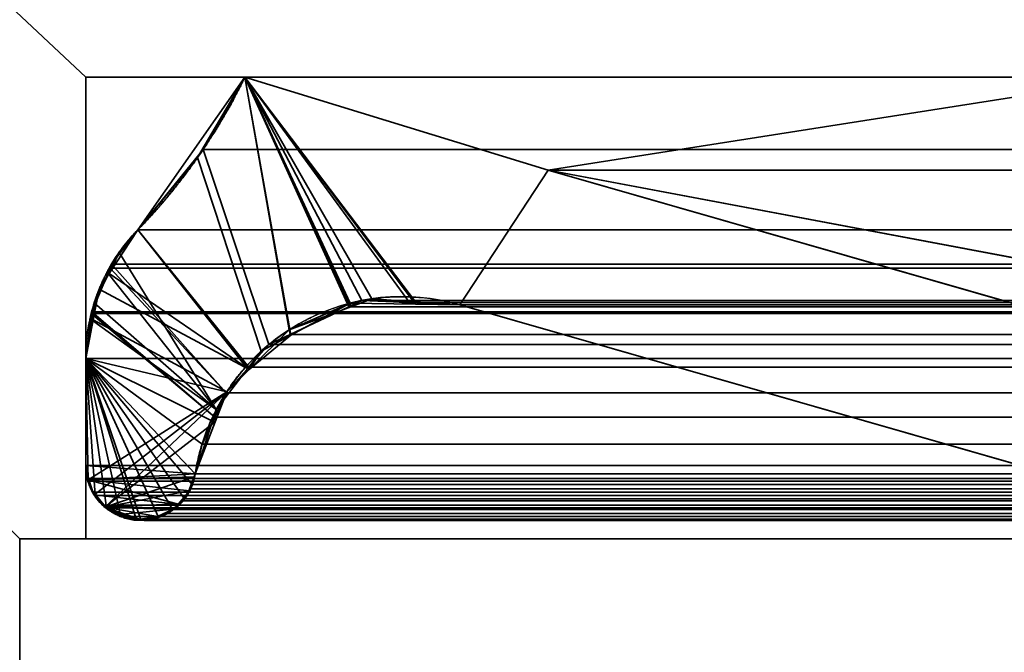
# Model space of a CAD drawing. Header units: millimetres. Extents: x -625 to 3625, y -115 to 71.
# Tile 366 of 656: x 1012.25 to 1015.98, y 2.82 to 5.22. Entities that reach past the tile are written whole.
import ezdxf

# ---------------------------------------------------------------- set-up
doc = ezdxf.new("R2010")
doc.units = ezdxf.units.MM
doc.layers.add('152', color=7, linetype='Continuous', true_color=0xffffff)

# ---------------------------------------------------------------- blocks, each defined once
blk = doc.blocks.new('UG_SURFACE_002')
at = {"layer": '152', "color": 252, "linetype": 'Continuous', "lineweight": 35}
for points in [[(2200, -31, 2234.9999), (2200, 69, 2234.9999), (800, 69, 2234.9999), (800, -31, 2234.9999)], [(950, -31, 2085), (950, 69, 2085), (2050, 69, 2085), (2050, -31, 2085)]]:
    blk.add_3dface(points, dxfattribs=at)
blk = doc.blocks.new('UG_SURFACE_086')
at = {"layer": '152', "color": 46, "linetype": 'Continuous', "lineweight": 35}
for points in [[(1012.924, 4.6946, 2020.576), (1013.1036, 5, -5), (1012.6982, 4.4215, -5)], [(1012.6982, 4.4215, -5), (1013.1036, 5, -5), (1013.2716, 4.0426, -5), (1013.1193, 3.8917, -5)], [(1012.924, 4.6946, 2020.576), (1013.1036, 5, 2020.3965), (1013.1036, 5, -5)], [(1013.1036, 5, 2020.3965), (1012.924, 4.6946, 2020.576), (1013.1646, 3.9606, 2020.3354), (1013.2773, 4.0214, 2020.2227)], [(1013.1036, 5, 2020.3965), (1016.5, 5, 2017), (1016.5, 5, -5), (1013.1036, 5, -5)], [(1013.1036, 5, -5), (1014.2531, 4.6468, -5), (1013.9177, 4.1368, -5), (1013.7492, 4.1481, -5)], [(1013.1036, 5, -5), (1013.5845, 4.1592, -5), (1013.505, 4.1295, -5)], [(1013.7492, 4.1481, -5), (1013.5845, 4.1592, -5), (1013.1036, 5, -5)], [(1013.505, 4.1295, -5), (1013.2716, 4.0426, -5), (1013.1036, 5, -5)], [(1014.2531, 4.6468, -5), (1013.1036, 5, -5), (1016.5, 5, -5)], [(1013.1036, 5, 2020.3965), (1013.5016, 4.1426, 2019.9983), (1013.7503, 4.1391, 2019.7496)], [(1013.7503, 4.1391, 2019.7496), (1013.9177, 4.1368, 2019.5823), (1014.2531, 4.6468, 2019.2468), (1013.1036, 5, 2020.3965)], [(1013.2773, 4.0214, 2020.2227), (1013.5003, 4.1419, 2019.9997), (1013.1036, 5, 2020.3965)], [(1013.5003, 4.1419, 2019.9997), (1013.5016, 4.1426, 2019.9983), (1013.1036, 5, 2020.3965)], [(1016.5, 5, 2017), (1013.1036, 5, 2020.3965), (1014.2531, 4.6468, 2019.2468)], [(1016.5, 5, -5), (1019.5708, 4.15, -5), (1016.892, 4.15, -5), (1014.2531, 4.6468, -5)], [(1014.2531, 4.6468, 2019.2468), (1016.892, 4.15, 2016.608), (1019.5708, 4.15, 2013.9291), (1016.5, 5, 2017)], [(1012.6982, 4.4215, -5), (1012.6982, 4.4215, 2020.8018), (1012.924, 4.6946, 2020.576)], [(1013.1136, 3.8944, 2020.3862), (1013.1646, 3.9606, 2020.3354), (1012.924, 4.6946, 2020.576), (1012.6982, 4.4215, 2020.8018)], [(1018.1482, 2.9237, -5), (1013.9177, 4.1368, -5), (1014.2531, 4.6468, -5), (1018.3088, 3.4839, -5)], [(1018.3088, 3.4839, 2015.1913), (1014.2531, 4.6468, 2019.2468), (1013.9177, 4.1368, 2019.5823), (1018.1482, 2.9237, 2015.3518)], [(1014.2531, 4.6468, -5), (1016.892, 4.15, -5), (1016.892, 4.15, 2016.608), (1014.2531, 4.6468, 2019.2468)], [(1018.3088, 3.4839, -5), (1014.2531, 4.6468, -5), (1014.2531, 4.6468, 2019.2468), (1018.3088, 3.4839, 2015.1913)], [(1012.5896, 4.2551, -5), (1012.6265, 4.3349, 2020.8733), (1012.6982, 4.4215, 2020.8018)], [(1012.6982, 4.4215, 2020.8018), (1012.6982, 4.4215, -5), (1012.5896, 4.2551, -5)], [(1012.5896, 4.2551, -5), (1012.6982, 4.4215, -5), (1013.1193, 3.8917, -5)], [(1012.995, 3.7402, 2020.505), (1013.1136, 3.8944, 2020.3862), (1012.6982, 4.4215, 2020.8018), (1012.6265, 4.3349, 2020.8733)], [(1012.5896, 4.2551, -5), (1012.5871, 4.2547, 2020.9129), (1012.6265, 4.3349, 2020.8733)], [(1012.6265, 4.3349, 2020.8733), (1012.5871, 4.2547, 2020.9129), (1012.995, 3.7402, 2020.505)], [(1012.5514, 4.1966, -5), (1012.5325, 4.1439, 2020.9675), (1012.5871, 4.2547, 2020.9129)], [(1012.5871, 4.2547, 2020.9129), (1012.5325, 4.1439, 2020.9675), (1012.995, 3.7402, 2020.505)], [(1012.5871, 4.2547, 2020.9129), (1012.5896, 4.2551, -5), (1012.5514, 4.1966, -5)], [(1012.5514, 4.1966, -5), (1012.5896, 4.2551, -5), (1013.1193, 3.8917, -5)], [(1012.5325, 4.1439, 2020.9675), (1012.5514, 4.1966, -5), (1012.5287, 4.08, -5)], [(1013.1193, 3.8917, -5), (1013.0345, 3.8076, -5), (1012.5287, 4.08, -5), (1012.5514, 4.1966, -5)], [(1012.5287, 4.08, -5), (1012.5227, 4.0804, 2020.9773), (1012.5325, 4.1439, 2020.9675)], [(1012.995, 3.7402, 2020.505), (1012.5325, 4.1439, 2020.9675), (1012.5227, 4.0804, 2020.9773)], [(1013.2716, 4.0426, -5), (1013.505, 4.1295, -5), (1013.5003, 4.1419, 2019.9997)], [(1013.5003, 4.1419, 2019.9997), (1013.2773, 4.0214, 2020.2227), (1013.2716, 4.0426, -5)], [(1013.5016, 4.1426, 2019.9983), (1013.5003, 4.1419, 2019.9997), (1013.505, 4.1295, -5)], [(1013.505, 4.1295, -5), (1013.5845, 4.1592, -5), (1013.5016, 4.1426, 2019.9983)], [(1013.7503, 4.1391, 2019.7496), (1013.5016, 4.1426, 2019.9983), (1013.5845, 4.1592, -5)], [(1013.5845, 4.1592, -5), (1013.7492, 4.1481, -5), (1013.7503, 4.1391, 2019.7496)], [(1013.7492, 4.1481, -5), (1013.9177, 4.1368, -5), (1013.9177, 4.1368, 2019.5823)], [(1013.9177, 4.1368, 2019.5823), (1013.7503, 4.1391, 2019.7496), (1013.7492, 4.1481, -5)], [(1013.9177, 4.1368, -5), (1018.1482, 2.9237, -5), (1018.1482, 2.9237, 2015.3518), (1013.9177, 4.1368, 2019.5823)], [(1012.5, 3.933, -5), (1012.5, 3.933, 2020.9999), (1012.5227, 4.0804, 2020.9773)], [(1012.5227, 4.0804, 2020.9773), (1012.5287, 4.08, -5), (1012.5, 3.933, -5)], [(1012.5227, 4.0804, 2020.9773), (1012.5, 3.933, 2020.9999), (1012.9805, 3.6958, 2020.5195), (1012.995, 3.7402, 2020.505)], [(1012.5, 3.933, -5), (1012.5287, 4.08, -5), (1013.0345, 3.8076, -5)], [(1013.1193, 3.8917, -5), (1013.2716, 4.0426, -5), (1013.2773, 4.0214, 2020.2227)], [(1013.2773, 4.0214, 2020.2227), (1013.1646, 3.9606, 2020.3354), (1013.1193, 3.8917, -5)], [(1013.1646, 3.9606, 2020.3354), (1013.1136, 3.8944, 2020.3862), (1013.1193, 3.8917, -5)], [(1012.5, 3.933, -5), (1012.5, 3.5278, -5), (1012.5, 3.5278, 2020.9999), (1012.5, 3.933, 2020.9999)], [(1013.0345, 3.8076, -5), (1012.5116, 3.4742, -5), (1012.5, 3.5278, -5), (1012.5, 3.933, -5)], [(1012.9149, 3.4958, 2020.5851), (1012.5, 3.933, 2020.9999), (1012.5, 3.5278, 2020.9999)], [(1012.5, 3.933, 2020.9999), (1012.9149, 3.4958, 2020.5851), (1012.9805, 3.6958, 2020.5195)], [(1013.1136, 3.8944, 2020.3862), (1012.995, 3.7402, 2020.505), (1013.0345, 3.8076, -5)], [(1013.0345, 3.8076, -5), (1013.1193, 3.8917, -5), (1013.1136, 3.8944, 2020.3862)], [(1013.0345, 3.8076, -5), (1012.5355, 3.4189, -5), (1012.5188, 3.4414, -5), (1012.5116, 3.4742, -5)], [(1013.0345, 3.8076, -5), (1012.5732, 3.3696, -5), (1012.5716, 3.3705, -5), (1012.5355, 3.4189, -5)], [(1012.5732, 3.3696, -5), (1013.0345, 3.8076, -5), (1012.9907, 3.6934, -5)], [(1012.9907, 3.6934, -5), (1013.0345, 3.8076, -5), (1012.995, 3.7402, 2020.505)], [(1012.995, 3.7402, 2020.505), (1012.9805, 3.6958, 2020.5195), (1012.9907, 3.6934, -5)], [(1012.9149, 3.4958, -5), (1012.9907, 3.6934, -5), (1012.9805, 3.6958, 2020.5195)], [(1012.9805, 3.6958, 2020.5195), (1012.9149, 3.4958, 2020.5851), (1012.9149, 3.4958, -5)], [(1012.5732, 3.3696, -5), (1012.9907, 3.6934, -5), (1012.9149, 3.4958, -5), (1012.911, 3.4854, -5)], [(1012.5, 3.5278, -5), (1012.5116, 3.4742, -5), (1012.5082, 3.474, 2020.9918)], [(1012.5082, 3.474, 2020.9918), (1012.5054, 3.4808, 2020.9947), (1012.5, 3.5278, -5)], [(1012.5054, 3.4808, 2020.9947), (1012.5, 3.5278, 2020.9999), (1012.5, 3.5278, -5)], [(1012.5, 3.5278, 2020.9999), (1012.5054, 3.4808, 2020.9947), (1012.5082, 3.474, 2020.9918), (1012.9149, 3.4958, 2020.5851)], [(1012.9116, 3.4855, 2020.5884), (1012.9149, 3.4958, 2020.5851), (1012.5082, 3.474, 2020.9918)], [(1012.8936, 3.4312, 2020.6065), (1012.8942, 3.432, 2020.6058), (1012.9116, 3.4855, 2020.5884), (1012.5082, 3.474, 2020.9918)], [(1012.5302, 3.4196, 2020.9699), (1012.5082, 3.474, 2020.9918), (1012.5116, 3.4742, -5)], [(1012.5082, 3.474, 2020.9918), (1012.8551, 3.3805, 2020.6449), (1012.8936, 3.4312, 2020.6065)], [(1012.8551, 3.3805, 2020.6449), (1012.5082, 3.474, 2020.9918), (1012.5302, 3.4196, 2020.9699), (1012.5325, 3.4171, 2020.9675)], [(1012.5116, 3.4742, -5), (1012.5188, 3.4414, -5), (1012.5302, 3.4196, 2020.9699)], [(1012.911, 3.4854, -5), (1012.8905, 3.4323, -5), (1012.5732, 3.3696, -5)], [(1012.8905, 3.4323, -5), (1012.911, 3.4854, -5), (1012.9116, 3.4855, 2020.5884)], [(1012.9116, 3.4855, 2020.5884), (1012.8942, 3.432, 2020.6058), (1012.8905, 3.4323, -5)], [(1012.911, 3.4854, -5), (1012.9149, 3.4958, -5), (1012.9149, 3.4958, 2020.5851)], [(1012.9149, 3.4958, 2020.5851), (1012.9116, 3.4855, 2020.5884), (1012.911, 3.4854, -5)], [(1012.5188, 3.4414, -5), (1012.5355, 3.4189, -5), (1012.5325, 3.4171, 2020.9675)], [(1012.5325, 3.4171, 2020.9675), (1012.5302, 3.4196, 2020.9699), (1012.5188, 3.4414, -5)], [(1012.5744, 3.3719, 2020.9255), (1012.5325, 3.4171, 2020.9675), (1012.5355, 3.4189, -5)], [(1012.5325, 3.4171, 2020.9675), (1012.5744, 3.3719, 2020.9255), (1012.8551, 3.3805, 2020.6449)], [(1012.5355, 3.4189, -5), (1012.5716, 3.3705, -5), (1012.5744, 3.3719, 2020.9255)], [(1012.5732, 3.3696, -5), (1012.8905, 3.4323, -5), (1012.8832, 3.4133, -5), (1012.8523, 3.383, -5)], [(1012.8523, 3.383, -5), (1012.8832, 3.4133, -5), (1012.8936, 3.4312, 2020.6065)], [(1012.8936, 3.4312, 2020.6065), (1012.8551, 3.3805, 2020.6449), (1012.8523, 3.383, -5)], [(1012.8832, 3.4133, -5), (1012.8905, 3.4323, -5), (1012.8936, 3.4312, 2020.6065)], [(1012.8942, 3.432, 2020.6058), (1012.8936, 3.4312, 2020.6065), (1012.8905, 3.4323, -5)], [(1012.5716, 3.3705, -5), (1012.5732, 3.3696, -5), (1012.5744, 3.3719, 2020.9255)], [(1012.5732, 3.3696, -5), (1012.8523, 3.383, -5), (1012.8303, 3.3613, -5)], [(1012.5872, 3.3581, 2020.9129), (1012.5744, 3.3719, 2020.9255), (1012.5732, 3.3696, -5)], [(1012.5732, 3.3696, -5), (1012.6281, 3.3393, -5), (1012.6275, 3.3424, 2020.8726)], [(1012.6275, 3.3424, 2020.8726), (1012.5872, 3.3581, 2020.9129), (1012.5732, 3.3696, -5)], [(1012.5732, 3.3696, -5), (1012.7077, 3.3233, -5), (1012.6882, 3.3248, -5)], [(1012.5732, 3.3696, -5), (1012.7726, 3.334, -5), (1012.737, 3.321, -5), (1012.7077, 3.3233, -5)], [(1012.5732, 3.3696, -5), (1012.8303, 3.3613, -5), (1012.8201, 3.3513, -5), (1012.7726, 3.334, -5)], [(1012.6281, 3.3393, -5), (1012.5732, 3.3696, -5), (1012.6882, 3.3248, -5)], [(1012.8313, 3.3618, 2020.6687), (1012.8508, 3.3749, 2020.6492), (1012.8551, 3.3805, 2020.6449), (1012.5744, 3.3719, 2020.9255)], [(1012.8313, 3.3618, 2020.6687), (1012.5744, 3.3719, 2020.9255), (1012.5872, 3.3581, 2020.9129), (1012.6275, 3.3424, 2020.8726)], [(1012.707, 3.3243, 2020.793), (1012.7738, 3.3348, 2020.7262), (1012.8313, 3.3618, 2020.6687), (1012.6275, 3.3424, 2020.8726)], [(1012.7726, 3.334, -5), (1012.8201, 3.3513, -5), (1012.8313, 3.3618, 2020.6687)], [(1012.8313, 3.3618, 2020.6687), (1012.7964, 3.3384, 2020.7036), (1012.7726, 3.334, -5)], [(1012.7738, 3.3348, 2020.7262), (1012.7964, 3.3384, 2020.7036), (1012.8313, 3.3618, 2020.6687)], [(1012.8201, 3.3513, -5), (1012.8303, 3.3613, -5), (1012.8313, 3.3618, 2020.6687)], [(1012.8303, 3.3613, -5), (1012.8523, 3.383, -5), (1012.8551, 3.3805, 2020.6449)], [(1012.8551, 3.3805, 2020.6449), (1012.8508, 3.3749, 2020.6492), (1012.8303, 3.3613, -5)], [(1012.8508, 3.3749, 2020.6492), (1012.8313, 3.3618, 2020.6687), (1012.8303, 3.3613, -5)], [(1012.6275, 3.3424, 2020.8726), (1012.6281, 3.3393, -5), (1012.6489, 3.3278, -5)], [(1012.6836, 3.3206, 2020.8163), (1012.6275, 3.3424, 2020.8726), (1012.6489, 3.3278, -5)], [(1012.6275, 3.3424, 2020.8726), (1012.6836, 3.3206, 2020.8163), (1012.6877, 3.3212, 2020.8123)], [(1012.6877, 3.3212, 2020.8123), (1012.707, 3.3243, 2020.793), (1012.6275, 3.3424, 2020.8726)], [(1012.6882, 3.3248, -5), (1012.6489, 3.3278, -5), (1012.6281, 3.3393, -5)], [(1012.6489, 3.3278, -5), (1012.6882, 3.3248, -5), (1012.6877, 3.3212, 2020.8123)], [(1012.6877, 3.3212, 2020.8123), (1012.6836, 3.3206, 2020.8163), (1012.6489, 3.3278, -5)], [(1012.707, 3.3243, 2020.793), (1012.6877, 3.3212, 2020.8123), (1012.6882, 3.3248, -5)], [(1012.6882, 3.3248, -5), (1012.7077, 3.3233, -5), (1012.707, 3.3243, 2020.793)], [(1012.7738, 3.3348, 2020.7262), (1012.707, 3.3243, 2020.793), (1012.737, 3.321, -5)], [(1012.707, 3.3243, 2020.793), (1012.7077, 3.3233, -5), (1012.737, 3.321, -5)], [(1012.737, 3.321, -5), (1012.7726, 3.334, -5), (1012.7738, 3.3348, 2020.7262)], [(1012.7964, 3.3384, 2020.7036), (1012.7738, 3.3348, 2020.7262), (1012.7726, 3.334, -5)]]:
    blk.add_3dface(points, dxfattribs=at)
blk = doc.blocks.new('UG_SURFACE_087')
at = {"layer": '152', "color": 46, "linetype": 'Continuous', "lineweight": 35}
for points in [[(1987.0942, 4.6691, 2020.5941), (1013.1036, 5, 2020.3965), (1012.9453, 4.7256, 2020.5545)], [(1013.2753, 4.0244, 2020.2248), (1013.194, 3.986, 2020.3061), (1012.9453, 4.7256, 2020.5545), (1013.1036, 5, 2020.3965)], [(1987.0942, 4.6691, 2020.5941), (1986.8964, 5, 2020.3965), (1013.1036, 5, 2020.3965)], [(1986.8964, 5, 2020.3965), (1983.5, 5, 2017), (1016.5, 5, 2017), (1013.1036, 5, 2020.3965)], [(1013.1036, 5, 2020.3965), (1014.2531, 4.6468, 2019.2468), (1013.9177, 4.1368, 2019.5823), (1013.7274, 4.145, 2019.7725)], [(1013.1036, 5, 2020.3965), (1013.497, 4.1292, 2020.0031), (1013.2753, 4.0244, 2020.2248)], [(1013.1036, 5, 2020.3965), (1013.5468, 4.1528, 2019.9533), (1013.497, 4.1292, 2020.0031)], [(1013.7274, 4.145, 2019.7725), (1013.5468, 4.1528, 2019.9533), (1013.1036, 5, 2020.3965)], [(1014.2531, 4.6468, 2019.2468), (1013.1036, 5, 2020.3965), (1016.5, 5, 2017)], [(1016.5, 5, 2017), (1019.5708, 4.15, 2013.9291), (1016.892, 4.15, 2016.608), (1014.2531, 4.6468, 2019.2468)], [(1012.9453, 4.7256, 2020.5545), (1012.6982, 4.4215, 2020.8018), (1987.3018, 4.4215, 2020.8018)], [(1012.6982, 4.4215, 2020.8018), (1012.9453, 4.7256, 2020.5545), (1013.194, 3.986, 2020.3061), (1013.1177, 3.9002, 2020.3824)], [(1012.9453, 4.7256, 2020.5545), (1987.3018, 4.4215, 2020.8018), (1987.0942, 4.6691, 2020.5941)], [(1018.1482, 2.9237, 2015.3518), (1013.9177, 4.1368, 2019.5823), (1014.2531, 4.6468, 2019.2468), (1018.3088, 3.4839, 2015.1913)], [(1018.3088, 3.4839, 2015.1913), (1014.2531, 4.6468, 2019.2468), (1985.7469, 4.6468, 2019.2468), (1981.6912, 3.4839, 2015.1913)], [(1014.2531, 4.6468, 2019.2468), (1016.892, 4.15, 2016.608), (1983.108, 4.15, 2016.608), (1985.7469, 4.6468, 2019.2468)], [(1012.6982, 4.4215, 2020.8018), (1012.5982, 4.2908, 2020.9019), (1987.4071, 4.2739, 2020.9072)], [(1013.1177, 3.9002, 2020.3824), (1013.0318, 3.8036, 2020.4682), (1012.5982, 4.2908, 2020.9019), (1012.6982, 4.4215, 2020.8018)], [(1987.4071, 4.2739, 2020.9072), (1987.3018, 4.4215, 2020.8018), (1012.6982, 4.4215, 2020.8018)], [(1012.5982, 4.2908, 2020.9019), (1012.5922, 4.2762, 2020.9079), (1987.4071, 4.2739, 2020.9072)], [(1012.5922, 4.2762, 2020.9079), (1012.5982, 4.2908, 2020.9019), (1013.0318, 3.8036, 2020.4682)], [(1987.4071, 4.2739, 2020.9072), (1012.5922, 4.2762, 2020.9079), (1012.5238, 4.1105, 2020.9763)], [(1013.0318, 3.8036, 2020.4682), (1012.9888, 3.7111, 2020.5112), (1012.5238, 4.1105, 2020.9763), (1012.5922, 4.2762, 2020.9079)], [(1012.5238, 4.1105, 2020.9763), (1987.4247, 4.2492, 2020.9246), (1987.4071, 4.2739, 2020.9072)], [(1012.5238, 4.1105, 2020.9763), (1987.476, 4.1103, 2020.9761), (1987.4247, 4.2492, 2020.9246)], [(1986.4532, 4.1528, 2019.9533), (1013.497, 4.1292, 2020.0031), (1013.5468, 4.1528, 2019.9533)], [(1986.4532, 4.1528, 2019.9533), (1986.503, 4.1292, 2020.0031), (1013.497, 4.1292, 2020.0031)], [(1013.5468, 4.1528, 2019.9533), (1013.7274, 4.145, 2019.7725), (1986.2726, 4.145, 2019.7725), (1986.4532, 4.1528, 2019.9533)], [(1013.9177, 4.1368, 2019.5823), (1986.0823, 4.1368, 2019.5823), (1986.2726, 4.145, 2019.7725), (1013.7274, 4.145, 2019.7725)], [(1012.5213, 4.1045, 2020.9787), (1012.5, 3.933, 2020.9999), (1987.4799, 4.0997, 2020.9799)], [(1012.9888, 3.7111, 2020.5112), (1012.941, 3.6087, 2020.5591), (1012.5, 3.933, 2020.9999), (1012.5213, 4.1045, 2020.9787)], [(1012.5238, 4.1105, 2020.9763), (1012.5213, 4.1045, 2020.9787), (1987.4799, 4.0997, 2020.9799)], [(1012.5213, 4.1045, 2020.9787), (1012.5238, 4.1105, 2020.9763), (1012.9888, 3.7111, 2020.5112)], [(1987.4799, 4.0997, 2020.9799), (1987.476, 4.1103, 2020.9761), (1012.5238, 4.1105, 2020.9763)], [(1013.497, 4.1292, 2020.0031), (1986.503, 4.1292, 2020.0031), (1986.7247, 4.0244, 2020.2248), (1013.2753, 4.0244, 2020.2248)], [(1013.9177, 4.1368, 2019.5823), (1018.1482, 2.9237, 2015.3518), (1981.8518, 2.9237, 2015.3518), (1986.0823, 4.1368, 2019.5823)], [(1012.5, 3.933, 2020.9999), (1987.5, 3.933, 2020.9999), (1987.4799, 4.0997, 2020.9799)], [(1013.194, 3.986, 2020.3061), (1013.2753, 4.0244, 2020.2248), (1986.7247, 4.0244, 2020.2248), (1986.806, 3.986, 2020.3061)], [(1986.8823, 3.9002, 2020.3824), (1013.1177, 3.9002, 2020.3824), (1013.194, 3.986, 2020.3061)], [(1986.806, 3.986, 2020.3061), (1986.8823, 3.9002, 2020.3824), (1013.194, 3.986, 2020.3061)], [(1012.5, 3.933, 2020.9999), (1012.5, 3.5278, 2020.9999), (1987.5, 3.5278, 2020.9999), (1987.5, 3.933, 2020.9999)], [(1012.5, 3.933, 2020.9999), (1012.8739, 3.4019, 2020.6261), (1012.8685, 3.3936, 2020.6316), (1012.8286, 3.3606, 2020.6714)], [(1012.8286, 3.3606, 2020.6714), (1012.8102, 3.3454, 2020.6897), (1012.7745, 3.3349, 2020.7255), (1012.5, 3.933, 2020.9999)], [(1012.5, 3.933, 2020.9999), (1012.5359, 3.414, 2020.9639), (1012.5258, 3.4272, 2020.9742), (1012.5098, 3.4683, 2020.9901)], [(1012.5, 3.933, 2020.9999), (1012.7087, 3.3216, 2020.7913), (1012.6916, 3.3244, 2020.8085)], [(1012.5, 3.933, 2020.9999), (1012.9029, 3.4564, 2020.597), (1012.8976, 3.439, 2020.6025), (1012.8739, 3.4019, 2020.6261)], [(1012.5, 3.933, 2020.9999), (1012.5787, 3.3677, 2020.9212), (1012.5643, 3.3771, 2020.9358), (1012.5359, 3.414, 2020.9639)], [(1012.7745, 3.3349, 2020.7255), (1012.7217, 3.3195, 2020.7784), (1012.7087, 3.3216, 2020.7913), (1012.5, 3.933, 2020.9999)], [(1012.5, 3.933, 2020.9999), (1012.6326, 3.334, 2020.8673), (1012.6303, 3.3343, 2020.8697), (1012.5787, 3.3677, 2020.9212)], [(1012.5, 3.933, 2020.9999), (1012.941, 3.6087, 2020.5591), (1012.9149, 3.4958, 2020.5851), (1012.9029, 3.4564, 2020.597)], [(1012.6916, 3.3244, 2020.8085), (1012.6326, 3.334, 2020.8673), (1012.5, 3.933, 2020.9999)], [(1012.5098, 3.4683, 2020.9901), (1012.506, 3.478, 2020.9939), (1012.5, 3.5278, 2020.9999), (1012.5, 3.933, 2020.9999)], [(1013.0318, 3.8036, 2020.4682), (1013.1177, 3.9002, 2020.3824), (1986.8823, 3.9002, 2020.3824), (1986.9682, 3.8036, 2020.4682)], [(1986.9682, 3.8036, 2020.4682), (1012.9888, 3.7111, 2020.5112), (1013.0318, 3.8036, 2020.4682)], [(1986.9682, 3.8036, 2020.4682), (1987.0112, 3.7111, 2020.5112), (1012.9888, 3.7111, 2020.5112)], [(1012.941, 3.6087, 2020.5591), (1012.9888, 3.7111, 2020.5112), (1987.0112, 3.7111, 2020.5112), (1987.059, 3.6087, 2020.5591)], [(1987.059, 3.6087, 2020.5591), (1012.9149, 3.4958, 2020.5851), (1012.941, 3.6087, 2020.5591)], [(1987.059, 3.6087, 2020.5591), (1987.0851, 3.4958, 2020.5851), (1012.9149, 3.4958, 2020.5851)], [(1987.5, 3.5278, 2020.9999), (1012.5, 3.5278, 2020.9999), (1012.506, 3.478, 2020.9939)], [(1987.494, 3.478, 2020.9939), (1987.5, 3.5278, 2020.9999), (1012.506, 3.478, 2020.9939)], [(1012.506, 3.478, 2020.9939), (1012.5098, 3.4683, 2020.9901), (1987.4902, 3.4683, 2020.9901), (1987.494, 3.478, 2020.9939)], [(1987.0851, 3.4958, 2020.5851), (1987.0971, 3.4564, 2020.597), (1012.9029, 3.4564, 2020.597), (1012.9149, 3.4958, 2020.5851)], [(1987.4742, 3.4272, 2020.9742), (1012.5098, 3.4683, 2020.9901), (1012.5258, 3.4272, 2020.9742)], [(1987.4742, 3.4272, 2020.9742), (1987.4902, 3.4683, 2020.9901), (1012.5098, 3.4683, 2020.9901)], [(1987.1024, 3.439, 2020.6025), (1012.8739, 3.4019, 2020.6261), (1012.8976, 3.439, 2020.6025)], [(1987.1024, 3.439, 2020.6025), (1987.1261, 3.4019, 2020.6261), (1012.8739, 3.4019, 2020.6261)], [(1012.8976, 3.439, 2020.6025), (1987.0971, 3.4564, 2020.597), (1987.1024, 3.439, 2020.6025)], [(1012.8976, 3.439, 2020.6025), (1012.9029, 3.4564, 2020.597), (1987.0971, 3.4564, 2020.597)], [(1012.5258, 3.4272, 2020.9742), (1012.5359, 3.414, 2020.9639), (1987.4641, 3.414, 2020.9639), (1987.4742, 3.4272, 2020.9742)], [(1987.4641, 3.414, 2020.9639), (1012.5359, 3.414, 2020.9639), (1012.5643, 3.3771, 2020.9358)], [(1987.4357, 3.3771, 2020.9358), (1987.4641, 3.414, 2020.9639), (1012.5643, 3.3771, 2020.9358)], [(1012.8685, 3.3936, 2020.6316), (1987.1261, 3.4019, 2020.6261), (1987.1315, 3.3936, 2020.6316)], [(1012.8685, 3.3936, 2020.6316), (1012.8739, 3.4019, 2020.6261), (1987.1261, 3.4019, 2020.6261)], [(1012.5643, 3.3771, 2020.9358), (1012.5787, 3.3677, 2020.9212), (1987.4213, 3.3677, 2020.9212), (1987.4357, 3.3771, 2020.9358)], [(1987.3697, 3.3343, 2020.8697), (1012.5787, 3.3677, 2020.9212), (1012.6303, 3.3343, 2020.8697)], [(1987.3697, 3.3343, 2020.8697), (1987.4213, 3.3677, 2020.9212), (1012.5787, 3.3677, 2020.9212)], [(1012.8102, 3.3454, 2020.6897), (1987.1714, 3.3606, 2020.6714), (1987.1898, 3.3454, 2020.6897)], [(1012.8102, 3.3454, 2020.6897), (1012.8286, 3.3606, 2020.6714), (1987.1714, 3.3606, 2020.6714)], [(1987.1315, 3.3936, 2020.6316), (1012.8286, 3.3606, 2020.6714), (1012.8685, 3.3936, 2020.6316)], [(1987.1315, 3.3936, 2020.6316), (1987.1714, 3.3606, 2020.6714), (1012.8286, 3.3606, 2020.6714)], [(1012.6303, 3.3343, 2020.8697), (1012.6326, 3.334, 2020.8673), (1987.3674, 3.334, 2020.8673), (1987.3697, 3.3343, 2020.8697)], [(1012.6916, 3.3244, 2020.8085), (1987.3084, 3.3244, 2020.8085), (1987.3674, 3.334, 2020.8673), (1012.6326, 3.334, 2020.8673)], [(1012.7087, 3.3216, 2020.7913), (1987.2913, 3.3216, 2020.7913), (1987.3084, 3.3244, 2020.8085), (1012.6916, 3.3244, 2020.8085)], [(1987.2783, 3.3195, 2020.7784), (1012.7087, 3.3216, 2020.7913), (1012.7217, 3.3195, 2020.7784)], [(1987.2783, 3.3195, 2020.7784), (1987.2913, 3.3216, 2020.7913), (1012.7087, 3.3216, 2020.7913)], [(1012.7217, 3.3195, 2020.7784), (1987.2255, 3.3349, 2020.7255), (1987.2783, 3.3195, 2020.7784)], [(1012.7217, 3.3195, 2020.7784), (1012.7745, 3.3349, 2020.7255), (1987.2255, 3.3349, 2020.7255)], [(1987.1898, 3.3454, 2020.6897), (1012.7745, 3.3349, 2020.7255), (1012.8102, 3.3454, 2020.6897)], [(1987.1898, 3.3454, 2020.6897), (1987.2255, 3.3349, 2020.7255), (1012.7745, 3.3349, 2020.7255)]]:
    blk.add_3dface(points, dxfattribs=at)
blk = doc.blocks.new('UG_SURFACE_102')
at = {"layer": '152', "color": 31, "linetype": 'Continuous', "lineweight": 35}
for points in [[(964.25, 50.25, -5), (1012.5, 5, -5), (1012.5, 3.25, -5), (1012.2499, 3.25, -5)], [(964.25, 50.25, -5), (1016.5, 13, -5), (1016.5, 5, -5), (1012.5, 5, -5)], [(964.25, 50.25, 2069.2501), (1012.5, 5, 2020.9999), (1016.5, 5, 2017), (1016.5, 13, 2017)], [(1012.2499, 3.25, 2021.25), (1012.5, 3.25, 2020.9999), (1012.5, 5, 2020.9999), (964.25, 50.25, 2069.2501)], [(1012.5, 5, 2020.9999), (1012.5, 5, -5), (1016.5, 5, -5), (1016.5, 5, 2017)], [(1012.5, 5, 2020.9999), (1012.5, 3.25, 2020.9999), (1012.5, 3.25, -5), (1012.5, 5, -5)], [(1012.2499, 3.25, 2021.25), (1012.2499, 3.25, -5), (1012.5, 3.25, -5), (1012.5, 3.25, 2020.9999)]]:
    blk.add_3dface(points, dxfattribs=at)
blk = doc.blocks.new('UG_SURFACE_104')
at = {"layer": '152', "color": 31, "linetype": 'Continuous', "lineweight": 35}
for points in [[(2035.7499, -34.75, 2069.2501), (2035.7499, 50.25, 2069.2501), (964.25, 50.25, 2069.2501), (964.25, -34.75, 2069.2501)], [(964.25, 50.25, 2069.2501), (1016.5, 13, 2017), (1016.5, 5, 2017), (1012.5, 5, 2020.9999)], [(1012.5, 5, 2020.9999), (1012.5, 3.25, 2020.9999), (1012.2499, 3.25, 2021.25), (964.25, 50.25, 2069.2501)], [(1987.5, 5, 2020.9999), (1987.5, 3.25, 2020.9999), (1012.5, 3.25, 2020.9999), (1012.5, 5, 2020.9999)], [(1983.5, 5, 2017), (1987.5, 5, 2020.9999), (1012.5, 5, 2020.9999), (1016.5, 5, 2017)], [(1987.7501, 3.25, 2021.25), (1987.7501, -44.75, 2021.25), (1012.2499, -44.75, 2021.25), (1012.2499, 3.25, 2021.25)], [(1987.5, 3.25, 2020.9999), (1987.7501, 3.25, 2021.25), (1012.2499, 3.25, 2021.25), (1012.5, 3.25, 2020.9999)]]:
    blk.add_3dface(points, dxfattribs=at)

msp = doc.modelspace()

# ---------------------------------------------------------------- linework, layer by layer
at = {"layer": '152', "color": 252, "linetype": 'Continuous', "lineweight": -3, "true_color": 0x939598}
for p, q in [((1012.5, 5, 2021), (1012.5, 3.25, 2021)), ((1987.5, 5, 2021), (1012.5, 5, 2021)), ((1016.5, 5, -5), (1012.5, 5, -5)), ((1012.5, 5, 2021), (1012.5, 5, -5)), ((1012.5, 5, 2021), (1012.5, 3.25, 2021)), ((1012.5, 5, -5), (1012.5, 3.25, -5)), ((1016.5, 5, 2017), (1012.5, 5, 2021)), ((1012.5, 5, 2021), (1016.5, 5, 2017)), ((1013.1036, 5, 2020.3964), (1013.1036, 5, -5)), ((1016.5, 5, 2017), (1013.1036, 5, 2020.3964)), ((1013.1036, 5, 2020.3964), (1016.5, 5, 2017)), ((1016.5, 5, -5), (1013.1036, 5, -5)), ((1986.8964, 5, 2020.3964), (1013.1036, 5, 2020.3964)), ((1016.8919, 4.15, 2016.6081), (1014.2531, 4.6468, 2019.2469)), ((1014.2531, 4.6468, 2019.2469), (1985.7469, 4.6468, 2019.2469)), ((1014.2531, 4.6468, -5), (1016.8919, 4.15, -5)), ((1014.2531, 4.6468, 2019.2469), (1018.3088, 3.4839, 2015.1912)), ((1014.2531, 4.6468, -5), (1014.2531, 4.6468, 2019.2469)), ((1014.2531, 4.6468, 2019.2469), (1018.3088, 3.4839, 2015.1912)), ((1018.3088, 3.4839, -5), (1014.2531, 4.6468, -5)), ((1016.8919, 4.15, 2016.6081), (1014.2531, 4.6468, 2019.2469)), ((1012.6982, 4.4215, 2020.8018), (1012.6982, 4.4215, -5)), ((1987.3018, 4.4215, 2020.8018), (1012.6982, 4.4215, 2020.8018)), ((1013.9177, 4.1368, 2019.5823), (1018.1482, 2.9237, 2015.3518)), ((1013.9177, 4.1368, 2019.5823), (1018.1482, 2.9237, 2015.3518)), ((1013.9177, 4.1368, 2019.5823), (1013.9177, 4.1368, -5)), ((1013.9177, 4.1368, -5), (1018.1482, 2.9237, -5)), ((1986.0823, 4.1368, 2019.5823), (1013.9177, 4.1368, 2019.5823)), ((1012.5, 3.933, 2021), (1012.5, 3.933, -5)), ((1012.5, 3.933, -5), (1012.5, 3.5278, -5)), ((1012.5, 3.5278, 2021), (1012.5, 3.933, 2021)), ((1012.5, 3.933, 2021), (1012.5, 3.5278, 2021)), ((1987.5, 3.933, 2021), (1012.5, 3.933, 2021)), ((1012.5, 3.5278, 2021), (1012.5, 3.5278, -5)), ((1987.5, 3.5278, 2021), (1012.5, 3.5278, 2021)), ((1012.9149, 3.4958, 2020.5851), (1012.9149, 3.4958, -5)), ((1987.0851, 3.4958, 2020.5851), (1012.9149, 3.4958, 2020.5851)), ((1012.25, 3.25, 2021.25), (1012.25, -44.75, 2021.25)), ((1012.25, 3.25, 2021.25), (1012.5, 3.25, 2021)), ((1012.25, 3.25, 2021.25), (1012.25, -44.75, 2021.25)), ((1012.25, 3.25, 2021.25), (1012.25, 3.25, -5)), ((1012.25, 3.25, -5), (1012.25, -44.75, -5)), ((1987.75, 3.25, 2021.25), (1012.25, 3.25, 2021.25)), ((1012.5, 3.25, -5), (1012.25, 3.25, -5)), ((1012.5, 3.25, 2021), (1012.25, 3.25, 2021.25)), ((1012.5, 3.25, 2021), (1012.5, 3.25, -5)), ((1987.5, 3.25, 2021), (1012.5, 3.25, 2021))]:
    msp.add_line(p, q, dxfattribs=at)
for centre, radius, start, end in [((1011.1022, 5.9713, -5), 2.2246, 315.8403, 334.1109), ((1013.699, 3.3741, -5), 0.7934, 74.0002, 171.1778)]:
    msp.add_arc(centre, radius, start, end, dxfattribs=at)
at = {"layer": '152', "color": 252, "linetype": 'Continuous', "lineweight": -3, "true_color": 0x939598, "extrusion": (0, 0, -1)}
for centre, radius, start, end in [((-1013.2013, 3.933, 5), 0.7013, 360, 44.1597), ((-1012.7087, 3.5278, 5), 0.2087, 188.8222, 0)]:
    msp.add_arc(centre, radius, start, end, dxfattribs=at)
at = {"layer": '152', "color": 252, "linetype": 'Continuous', "lineweight": -3, "true_color": 0x939598}
for points, knots in [([(1012.6982, 4.4215, 2020.8018), (1012.7424, 4.467, 2020.7576), (1012.7853, 4.5151, 2020.7147), (1012.8678, 4.6164, 2020.6322), (1012.9076, 4.6697, 2020.5924), (1013.003, 4.8109, 2020.497), (1013.0564, 4.9027, 2020.4436), (1013.1036, 5, 2020.3964)], [0, 0, 0, 0, 0.283225, 0.283225, 0.566534, 0.566534, 1, 1, 1, 1]), ([(1012.5, 3.933, 2021), (1012.5, 3.9623, 2021), (1012.5019, 3.9918, 2020.9981), (1012.5091, 4.0491, 2020.9909), (1012.5144, 4.0773, 2020.9856), (1012.5282, 4.1317, 2020.9718), (1012.5366, 4.1583, 2020.9634), (1012.5561, 4.2091, 2020.9439), (1012.5671, 4.2336, 2020.9329), (1012.5853, 4.2685, 2020.9147), (1012.5916, 4.2798, 2020.9084), (1012.6127, 4.3153, 2020.8873), (1012.6284, 4.3384, 2020.8716), (1012.6618, 4.3819, 2020.8382), (1012.6797, 4.4025, 2020.8203), (1012.6982, 4.4215, 2020.8018)], [0, 0, 0, 0, 0.150724, 0.150724, 0.299328, 0.299328, 0.447807, 0.447807, 0.596149, 0.596149, 0.67004, 0.67004, 0.833768, 0.833768, 1, 1, 1, 1]), ([(1013.9177, 4.1368, 2019.5823), (1013.7195, 4.1936, 2019.7805), (1013.5129, 4.1736, 2019.9871), (1013.1406, 3.9759, 2020.3594), (1012.9587, 3.7776, 2020.5413), (1012.9149, 3.4958, 2020.5851)], [0, 0, 0, 0, 0.5, 0.5, 1, 1, 1, 1]), ([(1012.9149, 3.4958, 2020.5851), (1012.9118, 3.4756, 2020.5882), (1012.9057, 3.4562, 2020.5943), (1012.8896, 3.422, 2020.6104), (1012.8796, 3.4067, 2020.6204), (1012.8513, 3.3731, 2020.6487), (1012.8312, 3.3571, 2020.6688), (1012.7822, 3.3298, 2020.7178), (1012.7518, 3.3213, 2020.7482), (1012.6911, 3.3176, 2020.8089), (1012.6598, 3.3224, 2020.8402), (1012.6071, 3.3438, 2020.8929), (1012.5844, 3.3579, 2020.9156), (1012.5499, 3.3909, 2020.9501), (1012.5366, 3.4077, 2020.9634), (1012.5174, 3.4424, 2020.9826), (1012.5105, 3.4597, 2020.9895), (1012.5021, 3.4939, 2020.9979), (1012.5, 3.5109, 2021), (1012.5, 3.5278, 2021)], [0, 0, 0, 0, 0.081086, 0.081086, 0.161181, 0.161181, 0.286541, 0.286541, 0.455053, 0.455053, 0.626195, 0.626195, 0.761107, 0.761107, 0.858048, 0.858048, 0.934021, 0.934021, 1, 1, 1, 1])]:
    msp.add_open_spline(points, degree=3, knots=knots, dxfattribs=at)
for points, weights in [([(1013.1036, 5, 2020.3964), (1013.026, 4.8401, 2020.474), (1012.9318, 4.6891, 2020.5682), (1012.822, 4.549, 2020.678), (1012.6982, 4.4215, 2020.8018)], [1, 0.993658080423, 0.991544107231, 0.993658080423, 1]), ([(1012.5, 3.933, 2021), (1012.5, 4.0698, 2021), (1012.5347, 4.2034, 2020.9653), (1012.6029, 4.3234, 2020.8971), (1012.6982, 4.4215, 2020.8018)], [1, 0.963330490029, 0.951107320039, 0.963330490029, 1]), ([(1012.9149, 3.4958, 2020.5851), (1012.9699, 3.8497, 2020.5301), (1013.2093, 4.14, 2020.2907), (1013.5734, 4.2355, 2019.9266), (1013.9177, 4.1368, 2019.5823)], [1, 0.830729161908, 0.774305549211, 0.830729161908, 1])]:
    msp.add_rational_spline(points, weights, degree=4, dxfattribs=at)
msp.add_rational_spline([(1012.9149, 3.4958, 2020.5851), (1012.9041, 3.4257, 2020.5959), (1012.8568, 3.3408, 2020.6432), (1012.7633, 3.3142, 2020.7367), (1012.622, 3.3251, 2020.878), (1012.5337, 3.3657, 2020.9663), (1012.5, 3.4569, 2021), (1012.5, 3.5278, 2021)], [1, 1, 0.952756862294, 1, 1, 0.952756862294, 1, 1], degree=4, knots=[0, 0, 0, 0, 0, 0.5, 0.5, 0.5, 1, 1, 1, 1, 1], dxfattribs=at)

# ---------------------------------------------------------------- block references
for name in ['UG_SURFACE_002', 'UG_SURFACE_102', 'UG_SURFACE_104', 'UG_SURFACE_086', 'UG_SURFACE_087']:
    msp.add_blockref(name, (0, 0), dxfattribs=at)

doc.saveas('drawing.dxf')
